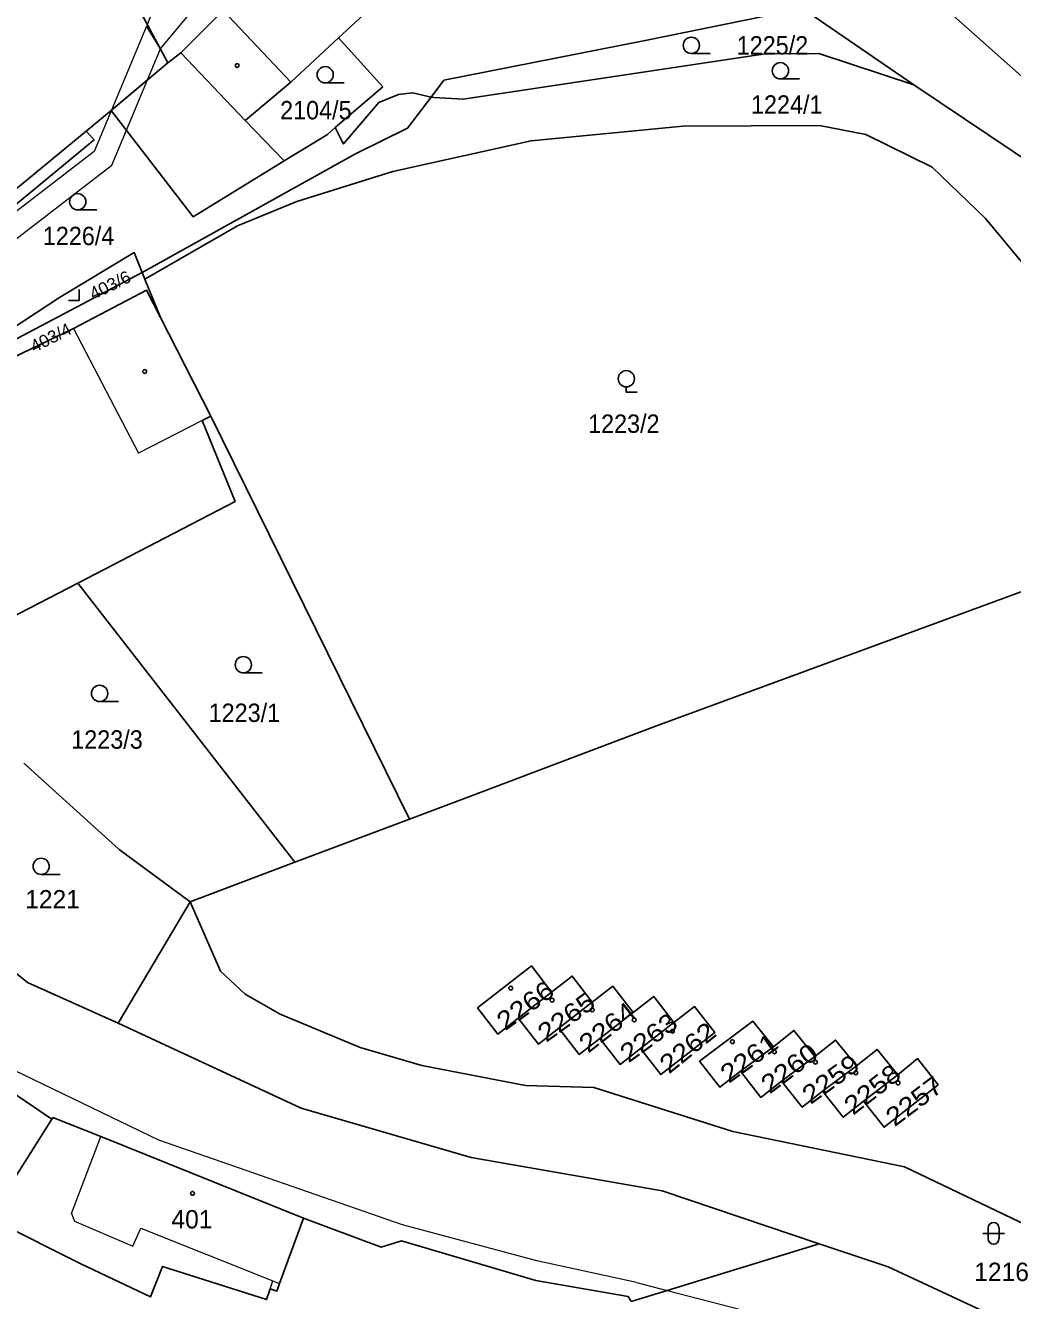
# Model space of a CAD drawing. Extents: x -679733 to -673243, y -1075091 to -1066557.
# Drawn here: x -676927.9 to -676836.7, y -1070937.4 to -1070819.7 of the extents above; entities that cross this region are included whole.
import ezdxf
from ezdxf.enums import TextEntityAlignment as Align

# ---------------------------------------------------------------- set-up
doc = ezdxf.new("R2010")
doc.units = 0
doc.header["$LTSCALE"] = 0.68
for name, color, linetype, lineweight in [('1', 7, 'Continuous', 25), ('13', 7, 'Continuous', 13), ('3', 7, 'Continuous', 25), ('4', 7, 'Continuous', 13), ('5', 7, 'Continuous', 25)]:
    doc.layers.add(name, color=color, linetype=linetype, lineweight=lineweight)
doc.layers.add('2', color=7, linetype='Continuous')

msp = doc.modelspace()

# ---------------------------------------------------------------- linework, layer by layer
at = {"layer": '1'}
for p, q in [((-676914.74, -1070823.1), (-676920, -1070827.5)), ((-676920, -1070827.5), (-676922.3, -1070829.42)), ((-676922.3, -1070829.42), (-676961.7, -1070861.94)), ((-676917.11, -1070842.48), (-676916.87, -1070843.08)), ((-676916.87, -1070843.08), (-676915.43, -1070846.64)), ((-676910.79, -1070855.75), (-676915.43, -1070846.64)), ((-676892.44, -1070892.97), (-676910.79, -1070855.75)), ((-676923.07, -1070871.17), (-676903.03, -1070896.96)), ((-676912.7, -1070900.6), (-676919.35, -1070911.81)), ((-676875.54, -1070909.89), (-676878.62, -1070912.3)), ((-676868.01, -1070911.76), (-676871.09, -1070914.17)), ((-676854.98, -1070914.91), (-676858.06, -1070917.17)), ((-676847.33, -1070916.59), (-676850.48, -1070919.03))]:
    msp.add_line(p, q, dxfattribs=at)
for points in [[(-676883.43, -1070787.92), (-676917.3, -1070818.34), (-676914.74, -1070823.1)], [(-676854.56, -1070795.88), (-676854.87, -1070804.12), (-676853.85, -1070808.36), (-676850.18, -1070811.62), (-676831.16, -1070828.55)], [(-676914.74, -1070823.1), (-676913.55, -1070822.17), (-676909.63, -1070818.26), (-676910.25, -1070817.54), (-676908.84, -1070816.2), (-676908.18, -1070816.94), (-676893.35, -1070803.44), (-676887.28, -1070809.99), (-676898.98, -1070820.81)], [(-676850.18, -1070811.62), (-676855.98, -1070818.07), (-676855.05, -1070818.84), (-676845.83, -1070825.14)], [(-676890.42, -1070826.27), (-676889.24, -1070824.72), (-676870.65, -1070821.05), (-676855.98, -1070818.07)], [(-676903.99, -1070832.16), (-676907.6, -1070828.44), (-676903.38, -1070824.89), (-676898.98, -1070820.81)], [(-676898.98, -1070820.81), (-676894.89, -1070825.32), (-676899.3, -1070829.08)], [(-676845.83, -1070825.14), (-676854.6, -1070822.24), (-676859.56, -1070822.28), (-676887.47, -1070826.45), (-676890.17, -1070826.32), (-676890.42, -1070826.27)], [(-676917.11, -1070842.48), (-676897.41, -1070831.5), (-676892.61, -1070829.13), (-676890.42, -1070826.27)], [(-676899.3, -1070829.08), (-676898.64, -1070830.36), (-676898.52, -1070830.59), (-676895.25, -1070826.78), (-676893.44, -1070826.03), (-676892.15, -1070825.89), (-676890.42, -1070826.27)], [(-676845.83, -1070825.14), (-676834.24, -1070832.94), (-676822.47, -1070847.02), (-676819.06, -1070854.79), (-676814.69, -1070864.34)], [(-676903.99, -1070832.16), (-676912.4, -1070837.33), (-676920, -1070827.5)], [(-676922.3, -1070829.42), (-676921.57, -1070830.23), (-676937.35, -1070843.25), (-676932.87, -1070850.11)], [(-676822.86, -1070867.17), (-676825.24, -1070860.98), (-676829.9, -1070851.62), (-676835.29, -1070842.22), (-676839.22, -1070837.48), (-676844.14, -1070832.76), (-676850.26, -1070829.73), (-676854.56, -1070828.9), (-676867.18, -1070828.96), (-676881.19, -1070830.31), (-676893.95, -1070833.16), (-676902.82, -1070835.91), (-676908.31, -1070838.15), (-676916.87, -1070843.08)], [(-676899.3, -1070829.08), (-676899.99, -1070829.72), (-676903.99, -1070832.16)], [(-676932.87, -1070850.11), (-676931.34, -1070849.09), (-676924.76, -1070844.79), (-676917.86, -1070840.64), (-676917.11, -1070842.48)], [(-676917.11, -1070842.48), (-676932.55, -1070850.6), (-676932.87, -1070850.11)], [(-676915.43, -1070846.64), (-676916.71, -1070844.12), (-676923.47, -1070847.64), (-676928.21, -1070849.94), (-676940.3, -1070855.8)], [(-676923.07, -1070871.17), (-676908.54, -1070863.63), (-676911.57, -1070856.15), (-676910.79, -1070855.75)], [(-676822.86, -1070867.17), (-676869.87, -1070884.46), (-676886.71, -1070890.82), (-676892.44, -1070892.97)], [(-676938.74, -1070878.09), (-676936.86, -1070877.33), (-676932.97, -1070876.3), (-676923.07, -1070871.17)], [(-676912.7, -1070900.6), (-676919.24, -1070895.77), (-676928.04, -1070887.81)], [(-676892.44, -1070892.97), (-676903.03, -1070896.96), (-676912.7, -1070900.6)], [(-676939.98, -1070898.14), (-676927.72, -1070908.08), (-676919.35, -1070911.81)], [(-676912.7, -1070900.6), (-676909.88, -1070907.03), (-676907.6, -1070909.13), (-676904.37, -1070911), (-676896.97, -1070914.08), (-676891.3, -1070915.74), (-676881.71, -1070917.58), (-676875.4, -1070917.77), (-676862.57, -1070921.84), (-676846.69, -1070925.09), (-676829, -1070933.55), (-676810.06, -1070946.81), (-676792.28, -1070960.49), (-676783.22, -1070966.81)], [(-676925.47, -1070920.68), (-676928.65, -1070918.54), (-676931.75, -1070916.46), (-676943, -1070909.17), (-676951.21, -1070903.95)], [(-676879.31, -1070908.96), (-676881.17, -1070906.54), (-676886.15, -1070910.42), (-676884.27, -1070912.83), (-676882.38, -1070911.36)], [(-676875.54, -1070909.89), (-676877.39, -1070907.48), (-676879.31, -1070908.96), (-676882.38, -1070911.36)], [(-676871.77, -1070910.83), (-676873.63, -1070908.42), (-676875.54, -1070909.89)], [(-676868.01, -1070911.76), (-676869.86, -1070909.36), (-676871.77, -1070910.83), (-676874.85, -1070913.23)], [(-676871.09, -1070914.17), (-676869.21, -1070916.58), (-676864.23, -1070912.7), (-676866.11, -1070910.29), (-676868.01, -1070911.76)], [(-676919.35, -1070911.81), (-676902.44, -1070919.67), (-676886.72, -1070924.22), (-676869.08, -1070927.31), (-676854.57, -1070932.21)], [(-676882.38, -1070911.36), (-676880.5, -1070913.77), (-676878.62, -1070912.3)], [(-676858.79, -1070914.01), (-676860.7, -1070911.64), (-676865.65, -1070915.34), (-676863.75, -1070917.75), (-676861.86, -1070916.26)], [(-676878.62, -1070912.3), (-676876.74, -1070914.71), (-676874.85, -1070913.23)], [(-676874.85, -1070913.23), (-676872.97, -1070915.64), (-676871.09, -1070914.17)], [(-676854.98, -1070914.91), (-676856.91, -1070912.5), (-676858.79, -1070914.01), (-676861.86, -1070916.26)], [(-676851.13, -1070915.78), (-676853.06, -1070913.38), (-676854.98, -1070914.91)], [(-676847.33, -1070916.59), (-676849.23, -1070914.25), (-676851.13, -1070915.78), (-676854.27, -1070918.1)], [(-676850.48, -1070919.03), (-676848.58, -1070921.44), (-676843.6, -1070917.51), (-676845.5, -1070915.1), (-676847.33, -1070916.59)], [(-676861.86, -1070916.26), (-676859.96, -1070918.68), (-676858.06, -1070917.17)], [(-676858.06, -1070917.17), (-676856.15, -1070919.59), (-676854.27, -1070918.1)], [(-676854.27, -1070918.1), (-676852.37, -1070920.51), (-676850.48, -1070919.03)], [(-676925.47, -1070920.68), (-676929.35, -1070926.84), (-676930.99, -1070928.77), (-676929.97, -1070929.48), (-676930.56, -1070930.17)], [(-676902.22, -1070929.83), (-676920.95, -1070922.3), (-676925.36, -1070920.55), (-676925.47, -1070920.68)], [(-676930.56, -1070930.17), (-676922.78, -1070934.07), (-676916.35, -1070937.12), (-676915.23, -1070934.3), (-676905.63, -1070937.36), (-676905.29, -1070936.36), (-676904.69, -1070936.58), (-676904.43, -1070935.87), (-676902.22, -1070929.83)], [(-676871.95, -1070937.53), (-676872.22, -1070937.08), (-676880.77, -1070935.59), (-676893.16, -1070931.94), (-676895.05, -1070932.51), (-676902.22, -1070929.83)], [(-676854.57, -1070932.21), (-676868.63, -1070936.51), (-676871.95, -1070937.53)], [(-676854.57, -1070932.21), (-676848.22, -1070934.35), (-676831.76, -1070942.01), (-676822.66, -1070946.69), (-676808.6, -1070954.61), (-676795.99, -1070963.07), (-676778.93, -1070974.34), (-676736.2, -1071004.57)]]:
    msp.add_lwpolyline(points, dxfattribs=at)
at = {"layer": '13'}
for points in [[(-676916.65, -1070819.55), (-676915.43, -1070821.82), (-676905.55, -1070809.9), (-676898.77, -1070805.4), (-676894.72, -1070802.24), (-676880.47, -1070791.21), (-676881.81, -1070789.72), (-676895.94, -1070800.66), (-676899.93, -1070803.78), (-676904.33, -1070806.69), (-676915.45, -1070816.68)], [(-676919.96, -1070827.47), (-676916.62, -1070824.67), (-676915.43, -1070821.82), (-676916.71, -1070819.71)], [(-676937.26, -1070843.38), (-676936.17, -1070845.06), (-676919.92, -1070832.55), (-676918.58, -1070829.34), (-676916.62, -1070824.67), (-676919.96, -1070827.47), (-676921.56, -1070831.29)]]:
    msp.add_lwpolyline(points, close=True, dxfattribs=at)
at = {"layer": '3'}
for p, q in [((-676866.393, -1070822.24), (-676864.643, -1070822.24)), ((-676900.213, -1070824.96), (-676898.463, -1070824.96)), ((-676858.163, -1070824.59), (-676856.413, -1070824.59)), ((-676923.073, -1070836.69), (-676921.323, -1070836.69)), ((-676907.773, -1070879.46), (-676906.023, -1070879.46)), ((-676921.053, -1070882.11), (-676919.303, -1070882.11)), ((-676926.453, -1070898.09), (-676924.703, -1070898.09)), ((-676838.971, -1070930.741), (-676838.971, -1070931.742)), ((-676837.969, -1070931.742), (-676837.969, -1070930.741)), ((-676839.471, -1070931.241), (-676837.469, -1070931.241))]:
    msp.add_line(p, q, dxfattribs=at)
for points in [[(-676923.941, -1070845.05), (-676922.94, -1070845.05), (-676922.94, -1070844.05)], [(-676872.4, -1070853.042), (-676872.4, -1070853.54), (-676871.399, -1070853.54)]]:
    msp.add_lwpolyline(points, dxfattribs=at)
for centre in [(-676866.3929, -1070821.4898), (-676900.2129, -1070824.2098), (-676858.1629, -1070823.8398), (-676923.0729, -1070835.9398), (-676872.3993, -1070852.2909), (-676907.7729, -1070878.7098), (-676921.0529, -1070881.3598), (-676926.4529, -1070897.3398)]:
    msp.add_circle(centre, 0.75, dxfattribs=at)
for centre, start, end in [((-676838.47, -1070930.7409), 0, 180), ((-676838.47, -1070931.7409), 180, 359.98789)]:
    msp.add_arc(centre, 0.5, start, end, dxfattribs=at)
at = {"layer": '4'}
for p, q in [((-676909.63, -1070818.26), (-676903.38, -1070824.89)), ((-676907.6, -1070828.44), (-676913.55, -1070822.17)), ((-676923.47, -1070847.64), (-676917.46, -1070859.18)), ((-676911.57, -1070856.15), (-676917.46, -1070859.18)), ((-676915.57, -1070922.62), (-676929.82, -1070915.77)), ((-676923.65, -1070929.4), (-676920.95, -1070922.3)), ((-676893.06, -1070930.44), (-676915.57, -1070922.62)), ((-676923.65, -1070929.4), (-676923.38, -1070930.13)), ((-676923.38, -1070930.13), (-676917.97, -1070932.43)), ((-676917.97, -1070932.43), (-676917.25, -1070930.75)), ((-676917.25, -1070930.75), (-676905.04, -1070935.62)), ((-676880.65, -1070933.79), (-676893.06, -1070930.44)), ((-676871.46, -1070935.78), (-676880.65, -1070933.79)), ((-676905.29, -1070936.36), (-676905.04, -1070935.62)), ((-676905.04, -1070935.62), (-676904.43, -1070935.87)), ((-676871.46, -1070935.78), (-676868.63, -1070936.51)), ((-676868.63, -1070936.51), (-676859.91, -1070938.78))]:
    msp.add_line(p, q, dxfattribs=at)
at = {"layer": '5'}
for centre in [(-676908.3468, -1070823.3592), (-676916.8868, -1070851.6192), (-676883.0768, -1070908.5892), (-676879.2568, -1070909.6992), (-676875.5368, -1070910.5992), (-676871.6768, -1070911.5292), (-676868.1368, -1070912.5692), (-676862.5968, -1070913.5392), (-676858.7168, -1070914.4692), (-676854.9268, -1070915.4292), (-676851.1968, -1070916.4192), (-676847.2968, -1070917.3492), (-676912.4768, -1070927.5492)]:
    msp.add_circle(centre, 0.175, dxfattribs=at)

# ---------------------------------------------------------------- texts
at = {"layer": '2', "width": 0.95}
for s, p in [('1225/2', (-676862.2, -1070822.34)), ('1224/1', (-676860.88, -1070827.81)), ('2104/5', (-676904.38, -1070828.33)), ('1226/4', (-676926.3, -1070839.95)), ('1223/2', (-676875.93, -1070857.29)), ('1223/1', (-676910.98, -1070883.999))]:
    msp.add_text(s, height=1.7, dxfattribs=at).set_placement(p)
at = {"layer": '2'}
for s, height, rotation, width, p in [('403/6', 1.14, 26, 1.05, (-676921.64, -1070845.032)), ('403/4', 1.14, 27, 1.05, (-676927.091, -1070849.907)), ('2266', 1.7, 36, 1.15, (-676883.59, -1070912.577)), ('2265', 1.7, 36, 1.15, (-676879.8, -1070913.657)), ('2264', 1.7, 38, 1.15, (-676875.926, -1070914.659)), ('2263', 1.7, 36, 1.15, (-676872.19, -1070915.547)), ('2262', 1.7, 39, 1.15, (-676868.455, -1070916.57)), ('2261', 1.7, 36, 1.15, (-676862.92, -1070917.437)), ('2260', 1.7, 37, 1.15, (-676859.148, -1070918.418)), ('2259', 1.7, 36, 1.15, (-676855.37, -1070919.387)), ('2258', 1.7, 38, 1.15, (-676851.446, -1070920.389)), ('2257', 1.7, 37, 1.15, (-676847.618, -1070921.448))]:
    msp.add_text(s, height=height, rotation=rotation, dxfattribs=dict(at, width=width)).set_placement(p)
at = {"layer": '2', "width": 0.95}
msp.add_text('1223/3', height=1.7, dxfattribs=at).set_placement((-676920.369, -1070886.47), align=Align.CENTER)
at = {"layer": '2'}
for s, p in [('1221', (-676927.93, -1070901.229)), ('401', (-676914.42, -1070930.79)), ('1216', (-676840.26, -1070935.65))]:
    msp.add_text(s, height=1.7, dxfattribs=at).set_placement(p)

doc.saveas('drawing.dxf')
